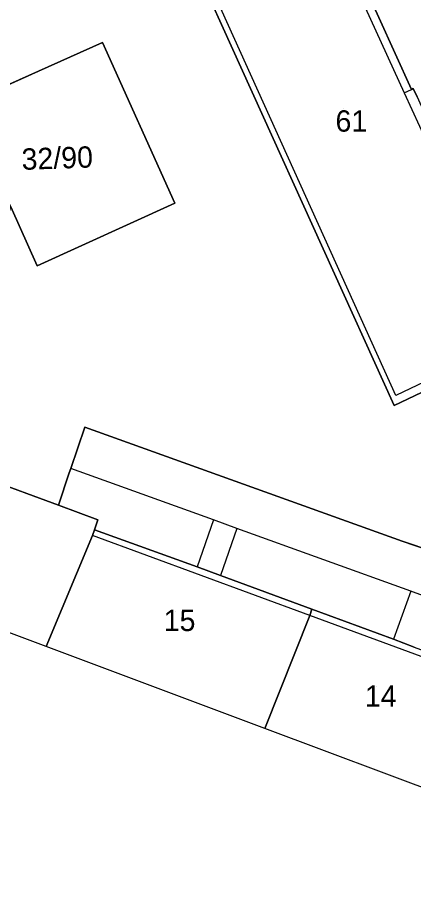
# Model space of a CAD drawing. Extents: x -264070 to -262271, y -1238894 to -1238141.
# Drawn here: x -263442.9 to -263405.7, y -1238863.9 to -1238782.8 of the extents above; entities that cross this region are included whole.
import ezdxf

# ---------------------------------------------------------------- set-up
doc = ezdxf.new("R2010")
doc.units = 0
for name, color, linetype in [('body_kn', 7, 'Continuous'), ('katuz_linie', 7, 'Continuous'), ('kladpar_druhypozemkov', 7, 'Continuous'), ('kladpar_hranice', 7, 'Continuous'), ('kladpar_parcelnecisla', 7, 'Continuous'), ('kladpar_plochy', 7, 'Continuous'), ('zappar_hrandruhpozemk', 7, 'Continuous'), ('zuob_linie', 7, 'Continuous'), ('zuob_plochy', 7, 'Continuous')]:
    doc.layers.add(name, color=color, linetype=linetype)

msp = doc.modelspace()

# ---------------------------------------------------------------- linework, layer by layer
at = {"layer": 'body_kn'}
for p, q in [((-263434.93, -1238785.17), (-263434.93, -1238785.17)), ((-263406.65, -1238789.87), (-263406.65, -1238789.87)), ((-263405.97, -1238789.56), (-263405.97, -1238789.56)), ((-263405.79, -1238789.48), (-263405.79, -1238789.48)), ((-263428.15, -1238800.21), (-263428.15, -1238800.21)), ((-263441.05, -1238806.08), (-263441.05, -1238806.08)), ((-263407.42, -1238818.25), (-263407.42, -1238818.25)), ((-263407.58, -1238819.17), (-263407.58, -1238819.17)), ((-263436.58, -1238821.21), (-263436.58, -1238821.21)), ((-263438.03, -1238825.49), (-263438.03, -1238825.49)), ((-263437.89, -1238825.09), (-263437.89, -1238825.09)), ((-263439.05, -1238828.52), (-263439.05, -1238828.52)), ((-263439.05, -1238828.52), (-263439.05, -1238828.52)), ((-263435.35, -1238829.89), (-263435.35, -1238829.89)), ((-263424.53, -1238829.9), (-263424.53, -1238829.9)), ((-263424.53, -1238829.9), (-263424.53, -1238829.9)), ((-263422.34, -1238830.7), (-263422.34, -1238830.7)), ((-263422.34, -1238830.7), (-263422.34, -1238830.7)), ((-263435.87, -1238831.38), (-263435.87, -1238831.38)), ((-263435.68, -1238830.82), (-263435.68, -1238830.82)), ((-263406.82, -1238831.91), (-263406.82, -1238831.91)), ((-263426.05, -1238834.29), (-263426.05, -1238834.29)), ((-263426.05, -1238834.29), (-263426.05, -1238834.29)), ((-263423.86, -1238835.11), (-263423.86, -1238835.11)), ((-263406.01, -1238836.59), (-263406.01, -1238836.59)), ((-263406.01, -1238836.59), (-263406.01, -1238836.59)), ((-263415.3, -1238838.28), (-263415.3, -1238838.28)), ((-263415.47, -1238838.85), (-263415.47, -1238838.85)), ((-263415.47, -1238838.85), (-263415.47, -1238838.85)), ((-263407.64, -1238841.09), (-263407.64, -1238841.09)), ((-263407.64, -1238841.09), (-263407.64, -1238841.09)), ((-263440.2, -1238841.77), (-263440.2, -1238841.77)), ((-263419.7, -1238849.44), (-263419.7, -1238849.44))]:
    msp.add_line(p, q, dxfattribs=at)
at = {"layer": 'katuz_linie'}
msp.add_lwpolyline([(-263349.05, -1238861.53), (-263351.02, -1238861.49), (-263355.33, -1238858.4), (-263357.81, -1238855.76), (-263359.53, -1238853.38), (-263363.66, -1238855.4), (-263364.29, -1238855.7), (-263364.68, -1238855.89), (-263364.91, -1238856), (-263367.96, -1238857.49), (-263381.1, -1238863.9), (-263402.68, -1238855.82), (-263419.7, -1238849.44), (-263440.2, -1238841.77), (-263457.23, -1238835.39), (-263474.01, -1238828.92), (-263475, -1238828.56), (-263478.21, -1238827.37), (-263491.85, -1238822.36), (-263508.89, -1238816.01)], dxfattribs=at)
at = {"layer": 'kladpar_druhypozemkov'}
for p, q in [((-263412.35, -1238791.32), (-263412.35, -1238791.32)), ((-263438.33, -1238794.98), (-263438.33, -1238794.98)), ((-263428.05, -1238838.46), (-263428.05, -1238838.46)), ((-263409.28, -1238845.49), (-263409.28, -1238845.49))]:
    msp.add_line(p, q, dxfattribs=at)
at = {"layer": 'kladpar_hranice'}
for points in [[(-263415.13, -1238769.29), (-263405.97, -1238789.56), (-263405.79, -1238789.48), (-263405.43, -1238790.27), (-263404.64, -1238792.02), (-263404.37, -1238792.62), (-263404.55, -1238792.7), (-263395.24, -1238813.3), (-263407.58, -1238819.17), (-263427.56, -1238775.1), (-263415.13, -1238769.29)], [(-263405.43, -1238790.27), (-263405.79, -1238789.48), (-263405.97, -1238789.56), (-263415.13, -1238769.29)], [(-263427.56, -1238775.1), (-263407.58, -1238819.17), (-263395.24, -1238813.3), (-263388.33, -1238825.18), (-263386.71, -1238828.53), (-263389.17, -1238829.71), (-263387.68, -1238832.66), (-263390.06, -1238833.35), (-263392.51, -1238833.89), (-263394.71, -1238834.25), (-263397.39, -1238834.5), (-263400.27, -1238833.88), (-263403.09, -1238833.17), (-263406.82, -1238831.91)], [(-263428.15, -1238800.21), (-263434.93, -1238785.17), (-263447.84, -1238790.96), (-263444.94, -1238797.43), (-263460.3, -1238804.68), (-263461.75, -1238806.21), (-263462.2, -1238808.11), (-263461.76, -1238810.23), (-263460.11, -1238811.88), (-263458.42, -1238807.97), (-263456.53, -1238808.69), (-263455.71, -1238806.41), (-263453.43, -1238807.22), (-263452.63, -1238804.96), (-263450.35, -1238805.77), (-263449.55, -1238803.51), (-263447.28, -1238804.32), (-263446.47, -1238802.05), (-263444.21, -1238802.86), (-263443.52, -1238800.58), (-263441.05, -1238806.08), (-263428.15, -1238800.21)], [(-263447.84, -1238790.96), (-263434.93, -1238785.17), (-263428.15, -1238800.21), (-263441.05, -1238806.08), (-263443.52, -1238800.58), (-263444.94, -1238797.43), (-263447.84, -1238790.96)], [(-263406.82, -1238831.91), (-263436.58, -1238821.21), (-263437.89, -1238825.09), (-263438.03, -1238825.49), (-263439.05, -1238828.52), (-263452.64, -1238823.53), (-263469.68, -1238817.17), (-263470.36, -1238816.92), (-263473.6, -1238815.64), (-263477.5, -1238814.12), (-263476.84, -1238812.24), (-263477.56, -1238811.99), (-263479.46, -1238811.27), (-263480.2, -1238810.99), (-263480.88, -1238812.87), (-263487.68, -1238810.28)], [(-263405.71, -1238841.82), (-263407.64, -1238841.09), (-263415.3, -1238838.28), (-263423.86, -1238835.11), (-263426.05, -1238834.29), (-263435.68, -1238830.82), (-263435.35, -1238829.89), (-263439.05, -1238828.52), (-263438.03, -1238825.49), (-263437.89, -1238825.09), (-263436.58, -1238821.21), (-263406.82, -1238831.91), (-263403.09, -1238833.17)], [(-263439.05, -1238828.52), (-263435.35, -1238829.89), (-263435.68, -1238830.82), (-263435.87, -1238831.38), (-263440.2, -1238841.77), (-263457.23, -1238835.39), (-263452.64, -1238823.53), (-263439.05, -1238828.52)], [(-263426.05, -1238834.29), (-263423.86, -1238835.11), (-263415.3, -1238838.28), (-263415.47, -1238838.85), (-263419.7, -1238849.44), (-263440.2, -1238841.77), (-263435.87, -1238831.38), (-263435.68, -1238830.82), (-263426.05, -1238834.29)], [(-263407.64, -1238841.09), (-263405.71, -1238841.82), (-263398.07, -1238844.65), (-263398.22, -1238845.23), (-263402.68, -1238855.82), (-263419.7, -1238849.44), (-263415.47, -1238838.85), (-263415.3, -1238838.28), (-263407.64, -1238841.09)]]:
    msp.add_lwpolyline(points, dxfattribs=at)
at = {"layer": 'kladpar_plochy'}
for p, q in [((-263427.56, -1238775.1), (-263407.58, -1238819.17)), ((-263434.93, -1238785.17), (-263447.84, -1238790.96)), ((-263428.15, -1238800.21), (-263434.93, -1238785.17)), ((-263443.52, -1238800.58), (-263441.05, -1238806.08)), ((-263441.05, -1238806.08), (-263428.15, -1238800.21)), ((-263407.58, -1238819.17), (-263395.24, -1238813.3)), ((-263436.58, -1238821.21), (-263437.89, -1238825.09)), ((-263406.82, -1238831.91), (-263436.58, -1238821.21)), ((-263439.05, -1238828.52), (-263452.64, -1238823.53)), ((-263438.03, -1238825.49), (-263439.05, -1238828.52)), ((-263437.89, -1238825.09), (-263438.03, -1238825.49)), ((-263403.09, -1238833.17), (-263406.82, -1238831.91))]:
    msp.add_line(p, q, dxfattribs=at)
for points in [[(-263415.13, -1238769.29), (-263405.97, -1238789.56), (-263405.79, -1238789.48), (-263405.43, -1238790.27), (-263404.64, -1238792.02), (-263404.37, -1238792.62), (-263404.55, -1238792.7), (-263395.24, -1238813.3), (-263407.58, -1238819.17), (-263427.56, -1238775.1)], [(-263447.84, -1238790.96), (-263434.93, -1238785.17), (-263428.15, -1238800.21), (-263441.05, -1238806.08), (-263443.52, -1238800.58), (-263444.94, -1238797.43)], [(-263439.05, -1238828.52), (-263435.35, -1238829.89), (-263435.68, -1238830.82), (-263435.87, -1238831.38), (-263440.2, -1238841.77), (-263457.23, -1238835.39), (-263452.64, -1238823.53)], [(-263426.05, -1238834.29), (-263423.86, -1238835.11), (-263415.3, -1238838.28), (-263415.47, -1238838.85), (-263419.7, -1238849.44), (-263440.2, -1238841.77), (-263435.87, -1238831.38), (-263435.68, -1238830.82)], [(-263407.64, -1238841.09), (-263405.71, -1238841.82), (-263398.07, -1238844.65), (-263398.22, -1238845.23), (-263402.68, -1238855.82), (-263419.7, -1238849.44), (-263415.47, -1238838.85), (-263415.3, -1238838.28)]]:
    msp.add_lwpolyline(points, close=True, dxfattribs=at)
for points in [[(-263405.43, -1238790.27), (-263405.79, -1238789.48), (-263405.97, -1238789.56), (-263415.13, -1238769.29)], [(-263405.71, -1238841.82), (-263407.64, -1238841.09), (-263415.3, -1238838.28), (-263423.86, -1238835.11), (-263426.05, -1238834.29), (-263435.68, -1238830.82), (-263435.35, -1238829.89), (-263439.05, -1238828.52), (-263438.03, -1238825.49), (-263437.89, -1238825.09), (-263436.58, -1238821.21), (-263406.82, -1238831.91), (-263403.09, -1238833.17)]]:
    msp.add_lwpolyline(points, dxfattribs=at)
at = {"layer": 'zappar_hrandruhpozemk'}
for p, q in [((-263407.42, -1238818.25), (-263426.77, -1238775.44)), ((-263406.65, -1238789.87), (-263405.97, -1238789.56)), ((-263406.65, -1238789.87), (-263405.21, -1238793)), ((-263424.53, -1238829.9), (-263426.05, -1238834.29)), ((-263422.34, -1238830.7), (-263423.86, -1238835.11)), ((-263415.47, -1238838.85), (-263435.87, -1238831.38)), ((-263406.01, -1238836.59), (-263407.64, -1238841.09)), ((-263398.22, -1238845.23), (-263415.47, -1238838.85))]:
    msp.add_line(p, q, dxfattribs=at)
for points in [[(-263426.77, -1238775.44), (-263415.61, -1238770.22), (-263406.65, -1238789.87)], [(-263405.21, -1238793), (-263396.14, -1238812.88), (-263407.42, -1238818.25)], [(-263389.35, -1238836.61), (-263392.05, -1238837.83), (-263394.81, -1238838.37), (-263397.65, -1238838.42), (-263400.82, -1238838.1), (-263404.08, -1238837.31), (-263406.01, -1238836.59), (-263422.34, -1238830.7), (-263424.53, -1238829.9), (-263437.89, -1238825.09)]]:
    msp.add_lwpolyline(points, dxfattribs=at)
at = {"layer": 'zuob_linie'}
msp.add_lwpolyline([(-263349.05, -1238861.53), (-263351.02, -1238861.49), (-263355.33, -1238858.4), (-263357.81, -1238855.76), (-263359.53, -1238853.38), (-263363.66, -1238855.4), (-263364.29, -1238855.7), (-263364.68, -1238855.89), (-263364.91, -1238856), (-263367.96, -1238857.49), (-263381.1, -1238863.9), (-263402.68, -1238855.82), (-263419.7, -1238849.44), (-263440.2, -1238841.77), (-263457.23, -1238835.39), (-263474.01, -1238828.92), (-263475, -1238828.56), (-263478.21, -1238827.37), (-263491.85, -1238822.36), (-263508.89, -1238816.01)], dxfattribs=at)
at = {"layer": 'zuob_plochy'}
msp.add_lwpolyline([(-263349.05, -1238861.53), (-263351.02, -1238861.49), (-263355.33, -1238858.4), (-263357.81, -1238855.76), (-263359.53, -1238853.38), (-263363.66, -1238855.4), (-263364.29, -1238855.7), (-263364.68, -1238855.89), (-263364.91, -1238856), (-263367.96, -1238857.49), (-263381.1, -1238863.9), (-263402.68, -1238855.82), (-263419.7, -1238849.44), (-263440.2, -1238841.77), (-263457.23, -1238835.39), (-263474.01, -1238828.92), (-263475, -1238828.56), (-263478.21, -1238827.37), (-263491.85, -1238822.36), (-263508.89, -1238816.01)], dxfattribs=at)

# ---------------------------------------------------------------- texts
at = {"layer": 'kladpar_parcelnecisla'}
for s, p in [('61', (-263413.079, -1238793.52)), ('15', (-263429.184, -1238840.32)), ('14', (-263410.329, -1238847.41))]:
    msp.add_text(s, height=2, dxfattribs=at).set_placement(p)
msp.add_text('32/90', height=2, rotation=2, dxfattribs=at).set_placement((-263442.472, -1238797.108))

doc.saveas('drawing.dxf')
